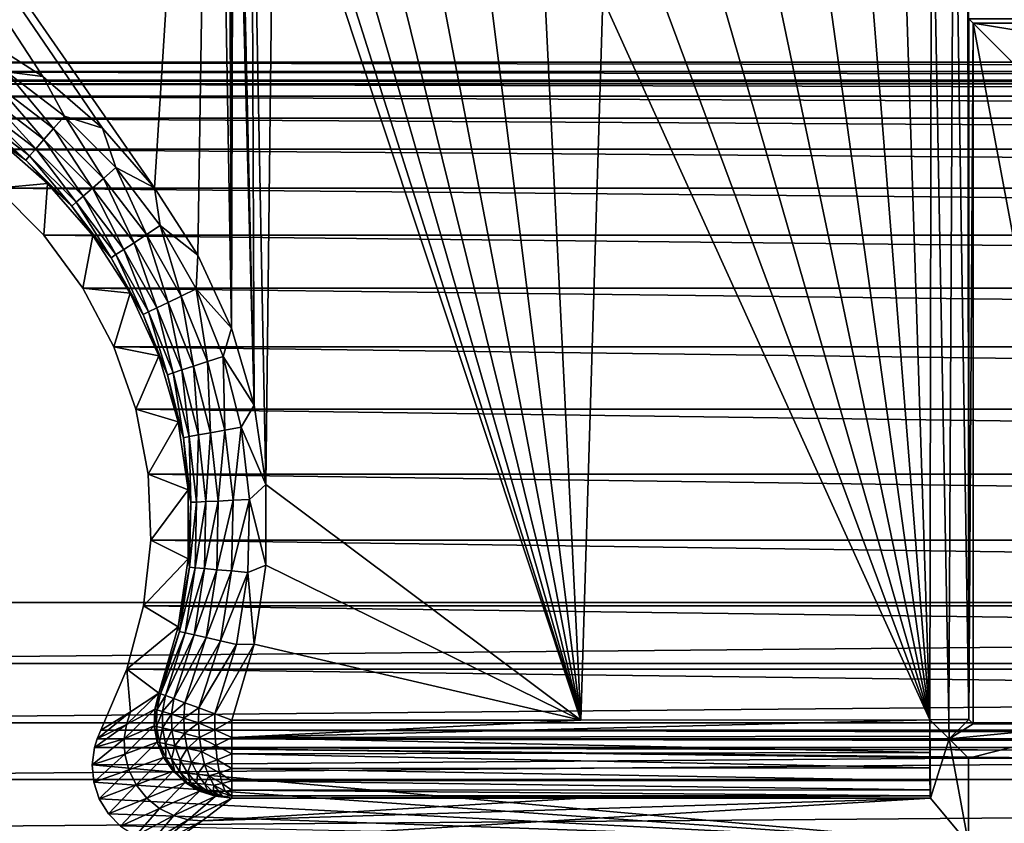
# Model space of a CAD drawing. Header units: metres. Extents: x -205 to 205, y -104 to 104.
# Tile 628 of 656: x -32 to -20, y -40 to -30. Entities that reach past the tile are written whole.
import ezdxf

# ---------------------------------------------------------------- set-up
doc = ezdxf.new("R2010")
doc.units = ezdxf.units.M
doc.layers.add('solid_01_2-CONSUMER_EHM_BOX_SW0001', color=7, linetype='CONTINUOUS')

msp = doc.modelspace()

# ---------------------------------------------------------------- linework, layer by layer
at = {"layer": 'solid_01_2-CONSUMER_EHM_BOX_SW0001'}
for points in [[(-200.010849, -74.958488), (-200.010773, 75.041512), (-0.010778, 75.04142)], [(-0.010849, -74.95858), (-200.010849, -74.958488), (-0.010778, 75.04142)], [(-42.500065, -37.458561, 108.5), (42.499969, 37.541401, 108.5), (-42.500031, 37.541439, 108.5)], [(-42.500065, -37.458561, 108.5), (42.499935, -37.458599, 108.5), (42.499969, 37.541401, 108.5)], [(-29.761278, 34.030643, 6), (-30.00004, 20.341433, 6), (-29.765991, -33.935246, 6)], [(-29.741367, -24.95838, 6), (-29.761278, 34.030643, 6), (-29.765991, -33.935246, 6)], [(-30.00004, 20.341433, 6), (-30.000059, -20.258566, 6), (-29.765991, -33.935246, 6)], [(-40.59803, -20.260258, 63.099998), (40.597908, -30.516182, 63.099998), (-40.598034, -30.515982, 63.099998)], [(-40.59803, -20.260258, 63.099998), (-39.498363, -20.260258, 63.099998), (40.597908, -30.516182, 63.099998)], [(40.597908, -30.516182, 63.099998), (-39.498363, -20.260258, 63.099998), (39.498245, -20.260296, 63.099998)], [(-39.000057, -20.258562, 6), (-33.052399, -30.147587, 6), (-32.189491, -30.702368, 6)], [(-39.000057, -20.258562, 6), (-32.189491, -30.702368, 6), (-31.4226, -31.36599, 6)], [(-39.000057, -20.258562, 6), (-31.4226, -31.36599, 6), (-30.755138, -32.132984, 6)], [(-30.000059, -20.258566, 6), (-39.000057, -20.258562, 6), (-30.755138, -32.132984, 6)], [(-30.000059, -20.258566, 6), (-30.755138, -32.132984, 6), (-30.196815, -32.996792, 6)], [(-30.000059, -20.258566, 6), (-30.196815, -32.996792, 6), (-29.765991, -33.935246, 6)], [(-29.741367, -24.95838, 6), (-29.765991, -33.935246, 6), (-29.474541, -34.923328, 6)], [(-29.68302, -25.700113, 6), (-29.741367, -24.95838, 6), (-29.474541, -34.923328, 6)], [(-29.509354, -26.423586, 6), (-29.68302, -25.700113, 6), (-29.474541, -34.923328, 6)], [(-20.31716, -25.700487, 6), (-20.490885, -26.423946, 6), (-20.300068, -38.958572, 6)], [(-20.31716, -25.700487, 6), (-20.300068, -38.958572, 6), (-20.300062, -29.95857, 6)], [(-29.509354, -26.423586, 6), (-29.474541, -34.923328, 6), (-29.327271, -35.942917, 6)], [(-29.224646, -27.110981, 6), (-29.509354, -26.423586, 6), (-29.327271, -35.942917, 6)], [(-20.490885, -26.423946, 6), (-20.775648, -27.111319, 6), (-20.553154, -38.958572, 6)], [(-20.490885, -26.423946, 6), (-20.553154, -38.958572, 6), (-20.300068, -38.958572, 6)], [(-29.224646, -27.110981, 6), (-29.327271, -35.942917, 6), (-25.280617, -38.969311, 6)], [(-28.835909, -27.745373, 6), (-29.224646, -27.110981, 6), (-25.280617, -38.969311, 6)], [(-20.775648, -27.111319, 6), (-21.164434, -27.74568, 6), (-20.800068, -38.963779, 6)], [(-20.775648, -27.111319, 6), (-20.800068, -38.963779, 6), (-20.553154, -38.958572, 6)], [(-28.352715, -28.311138, 6), (-28.835909, -27.745373, 6), (-25.280617, -38.969311, 6)], [(-21.164434, -27.74568, 6), (-21.647675, -28.311405, 6), (-20.800068, -38.963779, 6)], [(-27.786964, -28.794346, 6), (-28.352715, -28.311138, 6), (-25.280617, -38.969311, 6)], [(-21.647675, -28.311405, 6), (-22.213463, -28.794567, 6), (-20.800068, -38.963779, 6)], [(-27.152592, -29.183096, 6), (-27.786964, -28.794346, 6), (-25.280617, -38.969311, 6)], [(-22.213463, -28.794567, 6), (-22.847868, -29.183268, 6), (-20.800068, -38.963779, 6)], [(-26.465218, -29.467819, 6), (-27.152592, -29.183096, 6), (-25.280617, -38.969311, 6)], [(-22.847868, -29.183268, 6), (-23.535263, -29.467936, 6), (-20.800068, -38.963779, 6)], [(-25.741758, -29.641508, 6), (-26.465218, -29.467819, 6), (-25.280617, -38.969311, 6)], [(-23.535263, -29.467936, 6), (-24.258709, -29.641563, 6), (-20.800068, -38.963779, 6)], [(-25.000063, -29.699881, 6), (-25.741758, -29.641508, 6), (-25.280617, -38.969311, 6)], [(-25.000063, -29.699881, 6), (-25.280617, -38.969311, 6), (-20.800068, -38.963779, 6)], [(-24.258709, -29.641563, 6), (-25.000063, -29.699881, 6), (-20.800068, -38.963779, 6)], [(-20.242466, -30.016169, 12.6), (-20.300062, -29.95857, 6), (-20.300068, -38.958572, 6)], [(1.792829, -29.98567, 9.104041), (20.299936, -29.95859, 6), (-20.300062, -29.95857, 6)], [(-20.242466, -30.016169, 12.6), (-9.93183, -30.016172, 12.6), (-20.300062, -29.95857, 6)], [(-8.488662, -30.006845, 11.531049), (-20.300062, -29.95857, 6), (-9.93183, -30.016172, 12.6)], [(-6.932217, -29.999041, 10.63655), (-20.300062, -29.95857, 6), (-8.488662, -30.006845, 11.531049)], [(-5.282083, -29.992855, 9.927757), (-20.300062, -29.95857, 6), (-6.932217, -29.999041, 10.63655)], [(-3.561044, -29.988379, 9.414596), (-20.300062, -29.95857, 6), (-5.282083, -29.992855, 9.927757)], [(-1.792955, -29.985668, 9.104041), (-20.300062, -29.95857, 6), (-3.561044, -29.988379, 9.414596)], [(-0.000063, -29.984762, 9), (-20.300062, -29.95857, 6), (-1.792955, -29.985668, 9.104041)], [(1.792829, -29.98567, 9.104041), (-20.300062, -29.95857, 6), (-0.000063, -29.984762, 9)], [(-20.242466, -30.016169, 12.6), (-20.300068, -38.958572, 6), (-20.24247, -39.016167, 12.6)], [(-20.242466, -30.016169, 12.6), (-20.24247, -39.016167, 12.6), (-18.557665, -39.016171, 12.6)], [(-20.242466, -30.016169, 12.6), (-9.931831, -31.700979, 12.6), (-9.93183, -30.016172, 12.6)], [(-20.242466, -30.016169, 12.6), (-18.557661, -31.700975, 12.6), (-9.931831, -31.700979, 12.6)], [(-20.242466, -30.016169, 12.6), (-18.557665, -39.016171, 12.6), (-18.557661, -31.700975, 12.6)], [(-32.657204, -30.64233, 6.024549), (-32.189491, -30.702368, 6), (-33.052399, -30.147587, 6)], [(40.589397, -30.635199, 63.099998), (-40.598034, -30.515982, 63.099998), (40.597908, -30.516182, 63.099998)], [(40.589397, -30.635199, 63.099998), (-40.589542, -30.635015, 63.099998), (-40.598034, -30.515982, 63.099998)], [(40.569386, -30.748585, 63.099998), (-40.569542, -30.748415, 63.099998), (-40.589542, -30.635015, 63.099998)], [(40.569386, -30.748585, 63.099998), (-40.589542, -30.635015, 63.099998), (40.589397, -30.635199, 63.099998)], [(-32.773308, -30.818052, 6.097567), (-32.05135, -31.368078, 6.097567), (-32.657204, -30.64233, 6.024549)], [(-32.657204, -30.64233, 6.024549), (-31.912758, -31.209492, 6.024549), (-32.189491, -30.702368, 6)], [(-32.05135, -31.368078, 6.097567), (-31.912758, -31.209492, 6.024549), (-32.657204, -30.64233, 6.024549)], [(-31.912758, -31.209492, 6.024549), (-31.4226, -31.36599, 6), (-32.189491, -30.702368, 6)], [(36.696812, -30.761198, 63.099998), (-40.569542, -30.748415, 63.099998), (40.569386, -30.748585, 63.099998)], [(36.696812, -30.761198, 63.099998), (-36.696941, -30.761164, 63.099998), (-40.569542, -30.748415, 63.099998)], [(35.850567, -30.794146, 63.099998), (-36.696941, -30.761164, 63.099998), (36.696812, -30.761198, 63.099998)], [(35.850567, -30.794146, 63.099998), (-35.850697, -30.794111, 63.099998), (-36.696941, -30.761164, 63.099998)], [(35.013466, -30.954798, 63.099998), (-35.850697, -30.794111, 63.099998), (35.850567, -30.794146, 63.099998)], [(35.013466, -30.954798, 63.099998), (-35.013592, -30.954765, 63.099998), (-35.850697, -30.794111, 63.099998)], [(-32.877609, -30.975914, 6.215427), (-32.175858, -31.510546, 6.215427), (-32.773308, -30.818052, 6.097567)], [(-32.175858, -31.510546, 6.215427), (-32.05135, -31.368078, 6.097567), (-32.773308, -30.818052, 6.097567)], [(34.215355, -31.234919, 63.099998), (-34.215485, -31.234886, 63.099998), (-35.013592, -30.954765, 63.099998)], [(34.215355, -31.234919, 63.099998), (-35.013592, -30.954765, 63.099998), (35.013466, -30.954798, 63.099998)], [(-32.964924, -31.108068, 6.372272), (-32.28009, -31.629814, 6.372272), (-32.877609, -30.975914, 6.215427)], [(-32.28009, -31.629814, 6.372272), (-32.175858, -31.510546, 6.215427), (-32.877609, -30.975914, 6.215427)], [(-33.072311, -31.270601, 6.770193), (-32.408279, -31.776497, 6.770193), (-33.030918, -31.207952, 6.560308)], [(-33.030918, -31.207952, 6.560308), (-32.358868, -31.719959, 6.560308), (-32.964924, -31.108068, 6.372272)], [(-32.408279, -31.776497, 6.770193), (-32.358868, -31.719959, 6.560308), (-33.030918, -31.207952, 6.560308)], [(-32.358868, -31.719959, 6.560308), (-32.28009, -31.629814, 6.372272), (-32.964924, -31.108068, 6.372272)], [(-32.05135, -31.368078, 6.097567), (-31.409576, -32.009853, 6.097567), (-31.912758, -31.209492, 6.024549)], [(-31.912758, -31.209492, 6.024549), (-31.25099, -31.87126, 6.024549), (-31.4226, -31.36599, 6)], [(-31.409576, -32.009853, 6.097567), (-31.25099, -31.87126, 6.024549), (-31.912758, -31.209492, 6.024549)], [(33.461636, -31.634541, 63.099998), (-33.461765, -31.634508, 63.099998), (-34.215485, -31.234886, 63.099998)], [(33.461636, -31.634541, 63.099998), (-34.215485, -31.234886, 63.099998), (34.215355, -31.234919, 63.099998)], [(-32.737095, -31.541975, 6.991273), (-32.408279, -31.776497, 6.770193), (-33.072311, -31.270601, 6.770193)], [(-32.175858, -31.510546, 6.215427), (-31.552044, -32.134361, 6.215427), (-32.05135, -31.368078, 6.097567)], [(-31.552044, -32.134361, 6.215427), (-31.409576, -32.009853, 6.097567), (-32.05135, -31.368078, 6.097567)], [(-31.25099, -31.87126, 6.024549), (-30.755138, -32.132984, 6), (-31.4226, -31.36599, 6)], [(-32.781677, -32.136761, 63.099998), (-32.128628, -32.07412, 6.991273), (-32.737095, -31.541975, 6.991273)], [(-32.737095, -31.541975, 6.991273), (-32.128628, -32.07412, 6.991273), (-32.408279, -31.776497, 6.770193)], [(-32.28009, -31.629814, 6.372272), (-31.671314, -32.23859, 6.372272), (-32.175858, -31.510546, 6.215427)], [(-31.671314, -32.23859, 6.372272), (-31.552044, -32.134361, 6.215427), (-32.175858, -31.510546, 6.215427)], [(32.781548, -32.136791, 63.099998), (-33.461765, -31.634508, 63.099998), (33.461636, -31.634541, 63.099998)], [(32.781548, -32.136791, 63.099998), (-32.781677, -32.136761, 63.099998), (-33.461765, -31.634508, 63.099998)], [(-32.408279, -31.776497, 6.770193), (-31.817997, -32.366783, 6.770193), (-32.358868, -31.719959, 6.560308)], [(-32.358868, -31.719959, 6.560308), (-31.761457, -32.317371, 6.560308), (-32.28009, -31.629814, 6.372272)], [(-31.817997, -32.366783, 6.770193), (-31.761457, -32.317371, 6.560308), (-32.358868, -31.719959, 6.560308)], [(-31.761457, -32.317371, 6.560308), (-31.671314, -32.23859, 6.372272), (-32.28009, -31.629814, 6.372272)], [(-32.128628, -32.07412, 6.991273), (-31.817997, -32.366783, 6.770193), (-32.408279, -31.776497, 6.770193)], [(-31.409576, -32.009853, 6.097567), (-30.859552, -32.731812, 6.097567), (-31.25099, -31.87126, 6.024549)], [(-31.25099, -31.87126, 6.024549), (-30.683828, -32.615707, 6.024549), (-30.755138, -32.132984, 6)], [(-30.859552, -32.731812, 6.097567), (-30.683828, -32.615707, 6.024549), (-31.25099, -31.87126, 6.024549)], [(-32.781677, -32.136761, 63.099998), (-32.178261, -32.740177, 63.099998), (-32.128628, -32.07412, 6.991273)], [(-32.178261, -32.740177, 63.099998), (-31.548647, -32.741539, 6.991273), (-32.128628, -32.07412, 6.991273)], [(-32.128628, -32.07412, 6.991273), (-31.548647, -32.741539, 6.991273), (-31.817997, -32.366783, 6.770193)], [(-31.552044, -32.134361, 6.215427), (-31.017412, -32.836109, 6.215427), (-31.409576, -32.009853, 6.097567)], [(-31.017412, -32.836109, 6.215427), (-30.859552, -32.731812, 6.097567), (-31.409576, -32.009853, 6.097567)], [(32.178131, -32.740211, 63.099998), (-32.781677, -32.136761, 63.099998), (32.781548, -32.136791, 63.099998)], [(32.178131, -32.740211, 63.099998), (-32.178261, -32.740177, 63.099998), (-32.781677, -32.136761, 63.099998)], [(-31.761457, -32.317371, 6.560308), (-31.249453, -32.989422, 6.560308), (-31.671314, -32.23859, 6.372272)], [(-31.671314, -32.23859, 6.372272), (-31.149569, -32.923428, 6.372272), (-31.552044, -32.134361, 6.215427)], [(-31.249453, -32.989422, 6.560308), (-31.149569, -32.923428, 6.372272), (-31.671314, -32.23859, 6.372272)], [(-31.149569, -32.923428, 6.372272), (-31.017412, -32.836109, 6.215427), (-31.552044, -32.134361, 6.215427)], [(-30.683828, -32.615707, 6.024549), (-30.196815, -32.996792, 6), (-30.755138, -32.132984, 6)], [(-31.817997, -32.366783, 6.770193), (-31.312099, -33.030815, 6.770193), (-31.761457, -32.317371, 6.560308)], [(-31.548647, -32.741539, 6.991273), (-31.312099, -33.030815, 6.770193), (-31.817997, -32.366783, 6.770193)], [(-31.312099, -33.030815, 6.770193), (-31.249453, -32.989422, 6.560308), (-31.761457, -32.317371, 6.560308)], [(-30.859552, -32.731812, 6.097567), (-30.411188, -33.520935, 6.097567), (-30.683828, -32.615707, 6.024549)], [(-30.683828, -32.615707, 6.024549), (-30.221497, -33.429417, 6.024549), (-30.196815, -32.996792, 6)], [(-30.411188, -33.520935, 6.097567), (-30.221497, -33.429417, 6.024549), (-30.683828, -32.615707, 6.024549)], [(31.675879, -33.420296, 63.099998), (-32.178261, -32.740177, 63.099998), (32.178131, -32.740211, 63.099998)], [(31.675879, -33.420296, 63.099998), (-31.676008, -33.420265, 63.099998), (-32.178261, -32.740177, 63.099998)], [(-32.178261, -32.740177, 63.099998), (-31.676008, -33.420265, 63.099998), (-31.548647, -32.741539, 6.991273)], [(-31.676008, -33.420265, 63.099998), (-31.069654, -33.484772, 6.991273), (-31.548647, -32.741539, 6.991273)], [(-31.548647, -32.741539, 6.991273), (-31.069654, -33.484772, 6.991273), (-31.312099, -33.030815, 6.770193)], [(-31.017412, -32.836109, 6.215427), (-30.581598, -33.603149, 6.215427), (-30.859552, -32.731812, 6.097567)], [(-30.581598, -33.603149, 6.215427), (-30.411188, -33.520935, 6.097567), (-30.859552, -32.731812, 6.097567)], [(-31.149569, -32.923428, 6.372272), (-30.724258, -33.671978, 6.372272), (-31.017412, -32.836109, 6.215427)], [(-30.724258, -33.671978, 6.372272), (-30.581598, -33.603149, 6.215427), (-31.017412, -32.836109, 6.215427)], [(-31.312099, -33.030815, 6.770193), (-30.89971, -33.756626, 6.770193), (-31.249453, -32.989422, 6.560308)], [(-31.249453, -32.989422, 6.560308), (-30.832081, -33.723999, 6.560308), (-31.149569, -32.923428, 6.372272)], [(-30.89971, -33.756626, 6.770193), (-30.832081, -33.723999, 6.560308), (-31.249453, -32.989422, 6.560308)], [(-30.832081, -33.723999, 6.560308), (-30.724258, -33.671978, 6.372272), (-31.149569, -32.923428, 6.372272)], [(-30.221497, -33.429417, 6.024549), (-29.765991, -33.935246, 6), (-30.196815, -32.996792, 6)], [(-31.069654, -33.484772, 6.991273), (-30.89971, -33.756626, 6.770193), (-31.312099, -33.030815, 6.770193)], [(31.276257, -34.174019, 63.099998), (-31.676008, -33.420265, 63.099998), (31.675879, -33.420296, 63.099998)], [(31.276257, -34.174019, 63.099998), (-31.276386, -34.173985, 63.099998), (-31.676008, -33.420265, 63.099998)], [(-31.676008, -33.420265, 63.099998), (-31.276386, -34.173985, 63.099998), (-31.069654, -33.484772, 6.991273)], [(-31.276386, -34.173985, 63.099998), (-30.701418, -34.288658, 6.991273), (-31.069654, -33.484772, 6.991273)], [(-31.069654, -33.484772, 6.991273), (-30.701418, -34.288658, 6.991273), (-30.89971, -33.756626, 6.770193)], [(-30.411188, -33.520935, 6.097567), (-30.072567, -34.363007, 6.097567), (-30.221497, -33.429417, 6.024549)], [(-30.221497, -33.429417, 6.024549), (-29.872328, -34.297722, 6.024549), (-29.765991, -33.935246, 6)], [(-30.072567, -34.363007, 6.097567), (-29.872328, -34.297722, 6.024549), (-30.221497, -33.429417, 6.024549)], [(-30.724258, -33.671978, 6.372272), (-30.403048, -34.470753, 6.372272), (-30.581598, -33.603149, 6.215427)], [(-30.581598, -33.603149, 6.215427), (-30.252453, -34.421654, 6.215427), (-30.411188, -33.520935, 6.097567)], [(-30.403048, -34.470753, 6.372272), (-30.252453, -34.421654, 6.215427), (-30.581598, -33.603149, 6.215427)], [(-30.252453, -34.421654, 6.215427), (-30.072567, -34.363007, 6.097567), (-30.411188, -33.520935, 6.097567)], [(-30.89971, -33.756626, 6.770193), (-30.588257, -34.531136, 6.770193), (-30.832081, -33.723999, 6.560308)], [(-30.701418, -34.288658, 6.991273), (-30.588257, -34.531136, 6.770193), (-30.89971, -33.756626, 6.770193)], [(-30.832081, -33.723999, 6.560308), (-30.516869, -34.507862, 6.560308), (-30.724258, -33.671978, 6.372272)], [(-30.588257, -34.531136, 6.770193), (-30.516869, -34.507862, 6.560308), (-30.832081, -33.723999, 6.560308)], [(-30.516869, -34.507862, 6.560308), (-30.403048, -34.470753, 6.372272), (-30.724258, -33.671978, 6.372272)], [(-29.872328, -34.297722, 6.024549), (-29.474541, -34.923328, 6), (-29.765991, -33.935246, 6)], [(30.996136, -34.972126, 63.099998), (-31.276386, -34.173985, 63.099998), (31.276257, -34.174019, 63.099998)], [(30.996136, -34.972126, 63.099998), (-30.996267, -34.972095, 63.099998), (-31.276386, -34.173985, 63.099998)], [(-31.276386, -34.173985, 63.099998), (-30.996267, -34.972095, 63.099998), (-30.701418, -34.288658, 6.991273)], [(-30.996267, -34.972095, 63.099998), (-30.45145, -35.136799, 6.991273), (-30.701418, -34.288658, 6.991273)], [(-30.701418, -34.288658, 6.991273), (-30.45145, -35.136799, 6.991273), (-30.588257, -34.531136, 6.770193)], [(-30.252453, -34.421654, 6.215427), (-30.035913, -35.276871, 6.215427), (-30.072567, -34.363007, 6.097567)], [(-30.072567, -34.363007, 6.097567), (-29.849792, -35.242847, 6.097567), (-29.872328, -34.297722, 6.024549)], [(-30.035913, -35.276871, 6.215427), (-29.849792, -35.242847, 6.097567), (-30.072567, -34.363007, 6.097567)], [(-29.872328, -34.297722, 6.024549), (-29.642612, -35.204975, 6.024549), (-29.474541, -34.923328, 6)], [(-29.849792, -35.242847, 6.097567), (-29.642612, -35.204975, 6.024549), (-29.872328, -34.297722, 6.024549)], [(-30.588257, -34.531136, 6.770193), (-30.383356, -35.340389, 6.770193), (-30.516869, -34.507862, 6.560308)], [(-30.516869, -34.507862, 6.560308), (-30.309492, -35.326885, 6.560308), (-30.403048, -34.470753, 6.372272)], [(-30.383356, -35.340389, 6.770193), (-30.309492, -35.326885, 6.560308), (-30.516869, -34.507862, 6.560308)], [(-30.403048, -34.470753, 6.372272), (-30.191729, -35.305355, 6.372272), (-30.252453, -34.421654, 6.215427)], [(-30.309492, -35.326885, 6.560308), (-30.191729, -35.305355, 6.372272), (-30.403048, -34.470753, 6.372272)], [(-30.191729, -35.305355, 6.372272), (-30.035913, -35.276871, 6.215427), (-30.252453, -34.421654, 6.215427)], [(-30.45145, -35.136799, 6.991273), (-30.383356, -35.340389, 6.770193), (-30.588257, -34.531136, 6.770193)], [(30.835482, -35.809227, 63.099998), (-30.996267, -34.972095, 63.099998), (30.996136, -34.972126, 63.099998)], [(30.835482, -35.809227, 63.099998), (-30.835613, -35.809196, 63.099998), (-30.996267, -34.972095, 63.099998)], [(-30.996267, -34.972095, 63.099998), (-30.835613, -35.809196, 63.099998), (-30.45145, -35.136799, 6.991273)], [(-29.642612, -35.204975, 6.024549), (-29.327271, -35.942917, 6), (-29.474541, -34.923328, 6)], [(-30.835613, -35.809196, 63.099998), (-30.32485, -36.011902, 6.991273), (-30.45145, -35.136799, 6.991273)], [(-30.45145, -35.136799, 6.991273), (-30.32485, -36.011902, 6.991273), (-30.383356, -35.340389, 6.770193)], [(-30.035913, -35.276871, 6.215427), (-29.935881, -36.153389, 6.215427), (-29.849792, -35.242847, 6.097567)], [(-29.935881, -36.153389, 6.215427), (-29.74688, -36.1446, 6.097567), (-29.849792, -35.242847, 6.097567)], [(-29.849792, -35.242847, 6.097567), (-29.74688, -36.1446, 6.097567), (-29.642612, -35.204975, 6.024549)], [(-29.74688, -36.1446, 6.097567), (-29.536493, -36.134819, 6.024549), (-29.642612, -35.204975, 6.024549)], [(-29.642612, -35.204975, 6.024549), (-29.536493, -36.134819, 6.024549), (-29.327271, -35.942917, 6)], [(-30.383356, -35.340389, 6.770193), (-30.2887, -36.169792, 6.770193), (-30.309492, -35.326885, 6.560308)], [(-30.32485, -36.011902, 6.991273), (-30.2887, -36.169792, 6.770193), (-30.383356, -35.340389, 6.770193)], [(-30.309492, -35.326885, 6.560308), (-30.213694, -36.166306, 6.560308), (-30.191729, -35.305355, 6.372272)], [(-30.2887, -36.169792, 6.770193), (-30.213694, -36.166306, 6.560308), (-30.309492, -35.326885, 6.560308)], [(-30.213694, -36.166306, 6.560308), (-30.094107, -36.160744, 6.372272), (-30.191729, -35.305355, 6.372272)], [(-30.191729, -35.305355, 6.372272), (-30.094107, -36.160744, 6.372272), (-30.035913, -35.276871, 6.215427)], [(-30.094107, -36.160744, 6.372272), (-29.935881, -36.153389, 6.215427), (-30.035913, -35.276871, 6.215427)], [(30.802534, -36.655472, 63.099998), (-30.835613, -35.809196, 63.099998), (30.835482, -35.809227, 63.099998)], [(30.802534, -36.655472, 63.099998), (-30.802666, -36.655441, 63.099998), (-30.835613, -35.809196, 63.099998)], [(-30.835613, -35.809196, 63.099998), (-30.802666, -36.655441, 63.099998), (-30.32485, -36.011902, 6.991273)], [(-30.802666, -36.655441, 63.099998), (-30.324198, -36.896111, 6.991273), (-30.32485, -36.011902, 6.991273)], [(-30.32485, -36.011902, 6.991273), (-30.324198, -36.896111, 6.991273), (-30.2887, -36.169792, 6.770193)], [(-29.536493, -36.134819, 6.024549), (-29.32737, -36.97554, 6), (-29.327271, -35.942917, 6)], [(-25.280617, -38.969311, 6), (-29.327271, -35.942917, 6), (-29.32737, -36.97554, 6)], [(-30.111942, -37.0215, 6.372272), (-29.954159, -37.035404, 6.215427), (-29.935881, -36.153389, 6.215427)], [(-30.094107, -36.160744, 6.372272), (-30.111942, -37.0215, 6.372272), (-29.935881, -36.153389, 6.215427)], [(-29.954159, -37.035404, 6.215427), (-29.765682, -37.052013, 6.097567), (-29.74688, -36.1446, 6.097567)], [(-29.935881, -36.153389, 6.215427), (-29.954159, -37.035404, 6.215427), (-29.74688, -36.1446, 6.097567)], [(-29.765682, -37.052013, 6.097567), (-29.555883, -37.070499, 6.024549), (-29.536493, -36.134819, 6.024549)], [(-29.74688, -36.1446, 6.097567), (-29.765682, -37.052013, 6.097567), (-29.536493, -36.134819, 6.024549)], [(-29.536493, -36.134819, 6.024549), (-29.555883, -37.070499, 6.024549), (-29.32737, -36.97554, 6)], [(-30.324198, -36.896111, 6.991273), (-30.305994, -37.004398, 6.770193), (-30.2887, -36.169792, 6.770193)], [(-30.305994, -37.004398, 6.770193), (-30.231197, -37.01099, 6.560308), (-30.213694, -36.166306, 6.560308)], [(-30.2887, -36.169792, 6.770193), (-30.305994, -37.004398, 6.770193), (-30.213694, -36.166306, 6.560308)], [(-30.231197, -37.01099, 6.560308), (-30.111942, -37.0215, 6.372272), (-30.094107, -36.160744, 6.372272)], [(-30.213694, -36.166306, 6.560308), (-30.231197, -37.01099, 6.560308), (-30.094107, -36.160744, 6.372272)], [(30.89452, -37.501553, 63.099998), (-30.894653, -37.501522, 63.099998), (-30.802666, -36.655441, 63.099998)], [(-30.802666, -36.655441, 63.099998), (-30.894653, -37.501522, 63.099998), (-30.324198, -36.896111, 6.991273)], [(30.89452, -37.501553, 63.099998), (-30.802666, -36.655441, 63.099998), (30.802534, -36.655472, 63.099998)], [(-30.894653, -37.501522, 63.099998), (-30.449507, -37.771397, 6.991273), (-30.324198, -36.896111, 6.991273)], [(-30.324198, -36.896111, 6.991273), (-30.449507, -37.771397, 6.991273), (-30.305994, -37.004398, 6.770193)], [(-30.449507, -37.771397, 6.991273), (-30.434929, -37.82917, 6.770193), (-30.305994, -37.004398, 6.770193)], [(-30.305994, -37.004398, 6.770193), (-30.434929, -37.82917, 6.770193), (-30.231197, -37.01099, 6.560308)], [(-30.434929, -37.82917, 6.770193), (-30.361687, -37.845718, 6.560308), (-30.231197, -37.01099, 6.560308)], [(-30.231197, -37.01099, 6.560308), (-30.361687, -37.845718, 6.560308), (-30.111942, -37.0215, 6.372272)], [(-30.361687, -37.845718, 6.560308), (-30.244915, -37.872108, 6.372272), (-30.111942, -37.0215, 6.372272)], [(-30.111942, -37.0215, 6.372272), (-30.244915, -37.872108, 6.372272), (-29.954159, -37.035404, 6.215427)], [(-30.244915, -37.872108, 6.372272), (-30.090416, -37.907024, 6.215427), (-29.954159, -37.035404, 6.215427)], [(-29.954159, -37.035404, 6.215427), (-30.090416, -37.907024, 6.215427), (-29.765682, -37.052013, 6.097567)], [(-29.555883, -37.070499, 6.024549), (-29.474483, -37.9935, 6), (-29.32737, -36.97554, 6)], [(-25.280617, -38.969311, 6), (-29.32737, -36.97554, 6), (-29.474483, -37.9935, 6)], [(-30.090416, -37.907024, 6.215427), (-29.905863, -37.948727, 6.097567), (-29.765682, -37.052013, 6.097567)], [(-29.765682, -37.052013, 6.097567), (-29.905863, -37.948727, 6.097567), (-29.555883, -37.070499, 6.024549)], [(-29.905863, -37.948727, 6.097567), (-29.70043, -37.995152, 6.024549), (-29.555883, -37.070499, 6.024549)], [(-29.555883, -37.070499, 6.024549), (-29.70043, -37.995152, 6.024549), (-29.474483, -37.9935, 6)], [(-42.438484, -38.240883, 108.5), (42.499935, -37.458599, 108.5), (-42.500065, -37.458561, 108.5)], [(-42.438484, -38.240883, 108.5), (42.438351, -38.240921, 108.5), (42.499935, -37.458599, 108.5)], [(31.10854, -38.312344, 63.099998), (-31.108673, -38.312309, 63.099998), (-30.894653, -37.501522, 63.099998)], [(-30.894653, -37.501522, 63.099998), (-31.108673, -38.312309, 63.099998), (-30.449507, -37.771397, 6.991273)], [(31.10854, -38.312344, 63.099998), (-30.894653, -37.501522, 63.099998), (30.89452, -37.501553, 63.099998)], [(-31.108673, -38.312309, 63.099998), (-30.698219, -38.6199, 6.991273), (-30.449507, -37.771397, 6.991273)], [(-30.449507, -37.771397, 6.991273), (-30.698219, -38.6199, 6.991273), (-30.434929, -37.82917, 6.770193)], [(-30.434929, -37.82917, 6.770193), (-30.698219, -38.6199, 6.991273), (-30.676086, -38.628155, 6.783763)], [(-30.434929, -37.82917, 6.770193), (-30.676086, -38.628155, 6.783763), (-30.361687, -37.845718, 6.560308)], [(-30.361687, -37.845718, 6.560308), (-30.676086, -38.628155, 6.783763), (-30.612837, -38.651718, 6.582862)], [(-30.361687, -37.845718, 6.560308), (-30.612837, -38.651718, 6.582862), (-30.244915, -37.872108, 6.372272)], [(-30.244915, -37.872108, 6.372272), (-30.612837, -38.651718, 6.582862), (-30.508587, -38.690556, 6.396805)], [(-30.244915, -37.872108, 6.372272), (-30.508587, -38.690556, 6.396805), (-30.090416, -37.907024, 6.215427)], [(-30.090416, -37.907024, 6.215427), (-30.508587, -38.690556, 6.396805), (-30.364859, -38.744099, 6.235157)], [(-30.090416, -37.907024, 6.215427), (-30.364859, -38.744099, 6.235157), (-29.905863, -37.948727, 6.097567)], [(-29.905863, -37.948727, 6.097567), (-30.364859, -38.744099, 6.235157), (-30.18597, -38.810741, 6.108651)], [(-29.905863, -37.948727, 6.097567), (-30.18597, -38.810741, 6.108651), (-29.70043, -37.995152, 6.024549)], [(-29.70043, -37.995152, 6.024549), (-30.18597, -38.810741, 6.108651), (-29.980175, -38.887405, 6.027693)], [(-29.474483, -37.9935, 6), (-29.980175, -38.887405, 6.027693), (-29.761171, -38.968983, 6)], [(-29.70043, -37.995152, 6.024549), (-29.980175, -38.887405, 6.027693), (-29.474483, -37.9935, 6)], [(-25.280617, -38.969311, 6), (-29.474483, -37.9935, 6), (-29.761171, -38.968983, 6)], [(-42.255455, -39.0033, 108.5), (42.438351, -38.240921, 108.5), (-42.438484, -38.240883, 108.5)], [(-42.255455, -39.0033, 108.5), (42.255322, -39.003338, 108.5), (42.438351, -38.240921, 108.5)], [(31.445253, -39.096508, 63.099998), (-31.445387, -39.096478, 63.099998), (-31.108673, -38.312309, 63.099998)], [(-31.108673, -38.312309, 63.099998), (-31.445387, -39.096478, 63.099998), (-31.061422, -38.863083, 35.051147)], [(31.10854, -38.312344, 63.099998), (31.445253, -39.096508, 63.099998), (-31.108673, -38.312309, 63.099998)], [(-31.108673, -38.312309, 63.099998), (-31.061422, -38.863083, 35.051147), (-30.698219, -38.6199, 6.991273)], [(-31.115995, -39.024719, 35.048222), (-30.750942, -38.826805, 6.98841), (-30.698219, -38.6199, 6.991273)], [(-31.115995, -39.024719, 35.048222), (-30.698219, -38.6199, 6.991273), (-31.061422, -38.863083, 35.051147)], [(-30.698219, -38.6199, 6.991273), (-30.750942, -38.826805, 6.98841), (-30.676086, -38.628155, 6.783763)], [(-30.750942, -38.826805, 6.98841), (-30.725054, -38.834938, 6.769876), (-30.676086, -38.628155, 6.783763)], [(-30.676086, -38.628155, 6.783763), (-30.725054, -38.834938, 6.769876), (-30.612837, -38.651718, 6.582862)], [(-30.725054, -38.834938, 6.769876), (-30.652716, -38.856976, 6.561142), (-30.612837, -38.651718, 6.582862)], [(-30.612837, -38.651718, 6.582862), (-30.652716, -38.856976, 6.561142), (-30.508587, -38.690556, 6.396805)], [(-30.652716, -38.856976, 6.561142), (-30.536106, -38.892811, 6.37257), (-30.508587, -38.690556, 6.396805)], [(-30.508587, -38.690556, 6.396805), (-30.536106, -38.892811, 6.37257), (-30.364859, -38.744099, 6.235157)], [(-30.536106, -38.892811, 6.37257), (-30.379583, -38.941597, 6.214625), (-30.364859, -38.744099, 6.235157)], [(-30.364859, -38.744099, 6.235157), (-30.379583, -38.941597, 6.214625), (-30.18597, -38.810741, 6.108651)], [(-30.379583, -38.941597, 6.214625), (-30.190464, -39.001564, 6.097424), (-30.18597, -38.810741, 6.108651)], [(-30.18597, -38.810741, 6.108651), (-30.190464, -39.001564, 6.097424), (-29.980175, -38.887405, 6.027693)], [(-31.115995, -39.024719, 35.048222), (-31.061422, -38.863083, 35.051147), (-31.492754, -39.207001, 63.099998)], [(-31.061422, -38.863083, 35.051147), (-31.445387, -39.096478, 63.099998), (-31.492754, -39.207001, 63.099998)], [(-31.143219, -39.207859, 35.045918), (-30.758512, -39.04047, 6.986073), (-30.750942, -38.826805, 6.98841)], [(-31.143219, -39.207859, 35.045918), (-30.750942, -38.826805, 6.98841), (-31.115995, -39.024719, 35.048222)], [(-30.750942, -38.826805, 6.98841), (-30.758512, -39.04047, 6.986073), (-30.725054, -38.834938, 6.769876)], [(-30.758512, -39.04047, 6.986073), (-30.730339, -39.047295, 6.766382), (-30.725054, -38.834938, 6.769876)], [(-30.725054, -38.834938, 6.769876), (-30.730339, -39.047295, 6.766382), (-30.652716, -38.856976, 6.561142)], [(-30.730339, -39.047295, 6.766382), (-30.653227, -39.066376, 6.558698), (-30.652716, -38.856976, 6.561142)], [(-30.652716, -38.856976, 6.561142), (-30.653227, -39.066376, 6.558698), (-30.536106, -38.892811, 6.37257)], [(-30.653227, -39.066376, 6.558698), (-30.53088, -39.097431, 6.374664), (-30.536106, -38.892811, 6.37257)], [(-30.536106, -38.892811, 6.37257), (-30.53088, -39.097431, 6.374664), (-30.379583, -38.941597, 6.214625)], [(-30.53088, -39.097431, 6.374664), (-30.369749, -39.139496, 6.225046), (-30.379583, -38.941597, 6.214625)], [(-30.379583, -38.941597, 6.214625), (-30.369749, -39.139496, 6.225046), (-30.190464, -39.001564, 6.097424)], [(-30.190464, -39.001564, 6.097424), (-29.978796, -39.092388, 6.031801), (-29.980175, -38.887405, 6.027693)], [(-29.761171, -38.968983, 6), (-29.980175, -38.887405, 6.027693), (-29.978796, -39.092388, 6.031801)], [(-41.954979, -39.72876, 108.5), (42.255322, -39.003338, 108.5), (-42.255455, -39.0033, 108.5)], [(-41.954979, -39.72876, 108.5), (41.954842, -39.728798, 108.5), (42.255322, -39.003338, 108.5)], [(-31.143219, -39.207859, 35.045918), (-31.115995, -39.024719, 35.048222), (-31.527222, -39.317642, 63.099998)], [(-31.115995, -39.024719, 35.048222), (-31.492754, -39.207001, 63.099998), (-31.527222, -39.317642, 63.099998)], [(-31.134439, -39.405739, 35.043968), (-30.758512, -39.04047, 6.986073), (-31.143219, -39.207859, 35.045918)], [(-31.134439, -39.405739, 35.043968), (-30.720539, -39.250702, 6.984373), (-30.758512, -39.04047, 6.986073)], [(-30.758512, -39.04047, 6.986073), (-30.720539, -39.250702, 6.984373), (-30.730339, -39.047295, 6.766382)], [(-30.730339, -39.047295, 6.766382), (-30.691879, -39.256115, 6.773434), (-30.653227, -39.066376, 6.558698)], [(-30.720539, -39.250702, 6.984373), (-30.691879, -39.256115, 6.773434), (-30.730339, -39.047295, 6.766382)], [(-30.691879, -39.256115, 6.773434), (-30.614614, -39.271507, 6.575607), (-30.653227, -39.066376, 6.558698)], [(-30.653227, -39.066376, 6.558698), (-30.614614, -39.271507, 6.575607), (-30.53088, -39.097431, 6.374664)], [(-30.369749, -39.139496, 6.225046), (-30.17922, -39.190804, 6.119075), (-30.190464, -39.001564, 6.097424)], [(-30.190464, -39.001564, 6.097424), (-30.17922, -39.190804, 6.119075), (-29.978796, -39.092388, 6.031801)], [(-29.761168, -39.190048, 6.02474), (-29.761171, -38.968983, 6), (-29.978796, -39.092388, 6.031801)], [(-25.280617, -38.969311, 6), (-29.761171, -38.968983, 6), (-29.761168, -39.190048, 6.02474)], [(-25.280617, -38.969311, 6), (-29.761168, -39.190048, 6.02474), (-20.800068, -38.963779, 6)], [(-20.799879, -39.175591, 6.021575), (-20.800068, -38.963779, 6), (-29.761168, -39.190048, 6.02474)], [(-20.552048, -39.206593, 34.42025), (-20.553154, -38.958572, 6), (-20.800068, -38.963779, 6)], [(-20.791431, -39.968933, 6.989528), (-20.552048, -39.206593, 34.42025), (-20.800068, -38.963779, 6)], [(-20.793388, -39.941067, 6.765339), (-20.791431, -39.968933, 6.989528), (-20.800068, -38.963779, 6)], [(-20.795235, -39.863937, 6.553835), (-20.793388, -39.941067, 6.765339), (-20.800068, -38.963779, 6)], [(-20.796888, -39.74091, 6.36428), (-20.795235, -39.863937, 6.553835), (-20.800068, -38.963779, 6)], [(-20.798258, -39.578693, 6.20737), (-20.796888, -39.74091, 6.36428), (-20.800068, -38.963779, 6)], [(-20.799276, -39.385246, 6.090754), (-20.798258, -39.578693, 6.20737), (-20.800068, -38.963779, 6)], [(-20.799879, -39.175591, 6.021575), (-20.799276, -39.385246, 6.090754), (-20.800068, -38.963779, 6)], [(-20.552048, -39.206593, 34.42025), (-20.300068, -38.958572, 6), (-20.553154, -38.958572, 6)], [(-20.552048, -39.206593, 34.42025), (-20.24247, -39.016167, 12.6), (-20.300068, -38.958572, 6)], [(-20.552048, -39.206593, 34.42025), (-18.557665, -39.016171, 12.6), (-20.24247, -39.016167, 12.6)], [(-20.552048, -39.206593, 34.42025), (-20.301764, -39.456875, 63.099998), (-18.557665, -39.016171, 12.6)], [(-18.998371, -39.456875, 63.099998), (-18.557665, -39.016171, 12.6), (-20.301764, -39.456875, 63.099998)], [(31.492624, -39.207039, 63.099998), (-31.492754, -39.207001, 63.099998), (-31.445387, -39.096478, 63.099998)], [(31.492624, -39.207039, 63.099998), (-31.445387, -39.096478, 63.099998), (31.445253, -39.096508, 63.099998)], [(-30.614614, -39.271507, 6.575607), (-30.493402, -39.296669, 6.40296), (-30.53088, -39.097431, 6.374664)], [(-30.53088, -39.097431, 6.374664), (-30.493402, -39.296669, 6.40296), (-30.369749, -39.139496, 6.225046)], [(-30.493402, -39.296669, 6.40296), (-30.335957, -39.330685, 6.265976), (-30.369749, -39.139496, 6.225046)], [(-30.369749, -39.139496, 6.225046), (-30.335957, -39.330685, 6.265976), (-30.17922, -39.190804, 6.119075)], [(-30.335957, -39.330685, 6.265976), (-30.152756, -39.371964, 6.172796), (-30.17922, -39.190804, 6.119075)], [(-30.17922, -39.190804, 6.119075), (-29.96825, -39.292065, 6.076563), (-29.978796, -39.092388, 6.031801)], [(-30.17922, -39.190804, 6.119075), (-30.152756, -39.371964, 6.172796), (-29.96825, -39.292065, 6.076563)], [(-29.761168, -39.190048, 6.02474), (-29.978796, -39.092388, 6.031801), (-29.96825, -39.292065, 6.076563)], [(-29.761168, -39.400169, 6.097737), (-29.761168, -39.190048, 6.02474), (-29.96825, -39.292065, 6.076563)], [(-20.799879, -39.175591, 6.021575), (-29.761168, -39.190048, 6.02474), (-20.799276, -39.385246, 6.090754)], [(-20.799276, -39.385246, 6.090754), (-29.761168, -39.190048, 6.02474), (-29.761168, -39.400169, 6.097737)], [(-31.143219, -39.207859, 35.045918), (-31.527222, -39.317642, 63.099998), (-31.557377, -39.539597, 63.099998)], [(-31.134439, -39.405739, 35.043968), (-31.143219, -39.207859, 35.045918), (-31.557377, -39.539597, 63.099998)], [(-31.527222, -39.317642, 63.099998), (-20.301764, -39.456875, 63.099998), (-31.557377, -39.539597, 63.099998)], [(31.527092, -39.317688, 63.099998), (-31.527222, -39.317642, 63.099998), (-31.492754, -39.207001, 63.099998)], [(-31.527222, -39.317642, 63.099998), (-18.998371, -39.456875, 63.099998), (-20.301764, -39.456875, 63.099998)], [(-31.527222, -39.317642, 63.099998), (18.998238, -39.456894, 63.099998), (-18.998371, -39.456875, 63.099998)], [(-31.527222, -39.317642, 63.099998), (20.301628, -39.456894, 63.099998), (18.998238, -39.456894, 63.099998)], [(31.527092, -39.317688, 63.099998), (20.301628, -39.456894, 63.099998), (-31.527222, -39.317642, 63.099998)], [(31.527092, -39.317688, 63.099998), (-31.492754, -39.207001, 63.099998), (31.492624, -39.207039, 63.099998)], [(-31.083387, -39.607525, 35.04258), (-30.720539, -39.250702, 6.984373), (-31.134439, -39.405739, 35.043968)], [(-31.083387, -39.607525, 35.04258), (-30.638733, -39.448154, 6.983386), (-30.720539, -39.250702, 6.984373)], [(-30.720539, -39.250702, 6.984373), (-30.638733, -39.448154, 6.983386), (-30.691879, -39.256115, 6.773434)], [(-30.691879, -39.256115, 6.773434), (-30.611414, -39.451977, 6.79071), (-30.614614, -39.271507, 6.575607)], [(-30.638733, -39.448154, 6.983386), (-30.611414, -39.451977, 6.79071), (-30.691879, -39.256115, 6.773434)], [(-30.614614, -39.271507, 6.575607), (-30.538574, -39.463371, 6.611128), (-30.493402, -39.296669, 6.40296)], [(-30.611414, -39.451977, 6.79071), (-30.538574, -39.463371, 6.611128), (-30.614614, -39.271507, 6.575607)], [(-30.538574, -39.463371, 6.611128), (-30.425243, -39.482178, 6.456273), (-30.493402, -39.296669, 6.40296)], [(-30.493402, -39.296669, 6.40296), (-30.425243, -39.482178, 6.456273), (-30.335957, -39.330685, 6.265976)], [(-30.152756, -39.371964, 6.172796), (-29.949011, -39.47818, 6.160098), (-29.96825, -39.292065, 6.076563)], [(-29.761168, -39.400169, 6.097737), (-29.96825, -39.292065, 6.076563), (-29.949011, -39.47818, 6.160098)], [(-20.791431, -39.968933, 6.989528), (-20.301764, -40.556541, 63.099998), (-20.552048, -39.206593, 34.42025)], [(-20.301764, -40.556541, 63.099998), (-20.301764, -39.456875, 63.099998), (-20.552048, -39.206593, 34.42025)], [(-31.134439, -39.405739, 35.043968), (-31.557377, -39.539597, 63.099998), (-31.535011, -39.765675, 63.099998)], [(-31.083387, -39.607525, 35.04258), (-31.134439, -39.405739, 35.043968), (-31.535011, -39.765675, 63.099998)], [(-30.425243, -39.482178, 6.456273), (-30.279535, -39.507629, 6.335804), (-30.335957, -39.330685, 6.265976)], [(-30.335957, -39.330685, 6.265976), (-30.279535, -39.507629, 6.335804), (-30.152756, -39.371964, 6.172796)], [(-30.279535, -39.507629, 6.335804), (-30.112036, -39.538456, 6.256633), (-30.152756, -39.371964, 6.172796)], [(-30.152756, -39.371964, 6.172796), (-30.112036, -39.538456, 6.256633), (-29.949011, -39.47818, 6.160098)], [(-29.761168, -39.588959, 6.215378), (-29.761168, -39.400169, 6.097737), (-29.949011, -39.47818, 6.160098)], [(-20.799276, -39.385246, 6.090754), (-29.761168, -39.400169, 6.097737), (-20.798258, -39.578693, 6.20737)], [(-20.798258, -39.578693, 6.20737), (-29.761168, -39.400169, 6.097737), (-29.761168, -39.588959, 6.215378)], [(-31.557377, -39.539597, 63.099998), (-20.301764, -39.456875, 63.099998), (-20.301764, -40.556541, 63.099998)], [(-31.557377, -39.539597, 63.099998), (-20.301764, -40.556541, 63.099998), (-31.535011, -39.765675, 63.099998)], [(-30.988398, -39.799561, 35.041912), (-30.638733, -39.448154, 6.983386), (-31.083387, -39.607525, 35.04258)], [(-30.988398, -39.799561, 35.041912), (-30.516729, -39.623848, 6.983158), (-30.638733, -39.448154, 6.983386)], [(-30.638733, -39.448154, 6.983386), (-30.516729, -39.623848, 6.983158), (-30.611414, -39.451977, 6.79071)], [(-30.611414, -39.451977, 6.79071), (-30.492573, -39.626038, 6.817434), (-30.538574, -39.463371, 6.611128)], [(-30.516729, -39.623848, 6.983158), (-30.492573, -39.626038, 6.817434), (-30.611414, -39.451977, 6.79071)], [(-30.538574, -39.463371, 6.611128), (-30.42844, -39.633553, 6.663703), (-30.425243, -39.482178, 6.456273)], [(-30.492573, -39.626038, 6.817434), (-30.42844, -39.633553, 6.663703), (-30.538574, -39.463371, 6.611128)], [(-30.42844, -39.633553, 6.663703), (-30.329258, -39.646179, 6.532368), (-30.425243, -39.482178, 6.456273)], [(-30.425243, -39.482178, 6.456273), (-30.329258, -39.646179, 6.532368), (-30.279535, -39.507629, 6.335804)], [(-30.329258, -39.646179, 6.532368), (-30.202703, -39.663372, 6.431782), (-30.279535, -39.507629, 6.335804)], [(-30.279535, -39.507629, 6.335804), (-30.202703, -39.663372, 6.431782), (-30.112036, -39.538456, 6.256633)], [(-30.202703, -39.663372, 6.431782), (-30.058542, -39.684216, 6.367532), (-30.112036, -39.538456, 6.256633)], [(-30.112036, -39.538456, 6.256633), (-29.921885, -39.642914, 6.278896), (-29.949011, -39.47818, 6.160098)], [(-30.112036, -39.538456, 6.256633), (-30.058542, -39.684216, 6.367532), (-29.921885, -39.642914, 6.278896)], [(-29.761168, -39.588959, 6.215378), (-29.949011, -39.47818, 6.160098), (-29.921885, -39.642914, 6.278896)], [(-31.083387, -39.607525, 35.04258), (-31.535011, -39.765675, 63.099998), (-31.464466, -39.97715, 63.099998)], [(-30.988398, -39.799561, 35.041912), (-31.083387, -39.607525, 35.04258), (-31.464466, -39.97715, 63.099998)], [(-30.853739, -39.967911, 35.042057), (-30.516729, -39.623848, 6.983158), (-30.988398, -39.799561, 35.041912)], [(-30.853739, -39.967911, 35.042057), (-30.360271, -39.769489, 6.9837), (-30.516729, -39.623848, 6.983158)], [(-30.516729, -39.623848, 6.983158), (-30.360271, -39.769489, 6.9837), (-30.492573, -39.626038, 6.817434)], [(-30.492573, -39.626038, 6.817434), (-30.340719, -39.770443, 6.852397), (-30.42844, -39.633553, 6.663703)], [(-30.360271, -39.769489, 6.9837), (-30.340719, -39.770443, 6.852397), (-30.492573, -39.626038, 6.817434)], [(-30.42844, -39.633553, 6.663703), (-30.289043, -39.77459, 6.731026), (-30.329258, -39.646179, 6.532368)], [(-30.340719, -39.770443, 6.852397), (-30.289043, -39.77459, 6.731026), (-30.42844, -39.633553, 6.663703)], [(-30.329258, -39.646179, 6.532368), (-30.209471, -39.781811, 6.628058), (-30.202703, -39.663372, 6.431782)], [(-30.289043, -39.77459, 6.731026), (-30.209471, -39.781811, 6.628058), (-30.329258, -39.646179, 6.532368)], [(-30.209471, -39.781811, 6.628058), (-30.108492, -39.791775, 6.55013), (-30.202703, -39.663372, 6.431782)], [(-30.202703, -39.663372, 6.431782), (-30.108492, -39.791775, 6.55013), (-30.058542, -39.684216, 6.367532)], [(-30.108492, -39.791775, 6.55013), (-29.994223, -39.803936, 6.501458), (-30.058542, -39.684216, 6.367532)], [(-30.058542, -39.684216, 6.367532), (-29.888008, -39.77935, 6.427971), (-29.921885, -39.642914, 6.278896)], [(-30.058542, -39.684216, 6.367532), (-29.994223, -39.803936, 6.501458), (-29.888008, -39.77935, 6.427971)], [(-29.761169, -39.74707, 6.371843), (-29.761168, -39.588959, 6.215378), (-29.921885, -39.642914, 6.278896)], [(-29.761169, -39.74707, 6.371843), (-29.921885, -39.642914, 6.278896), (-29.888008, -39.77935, 6.427971)], [(-20.796888, -39.74091, 6.36428), (-29.761168, -39.588959, 6.215378), (-29.761169, -39.74707, 6.371843)], [(-20.798258, -39.578693, 6.20737), (-29.761168, -39.588959, 6.215378), (-20.796888, -39.74091, 6.36428)], [(-41.545261, -40.39732, 108.5), (41.954842, -39.728798, 108.5), (-41.954979, -39.72876, 108.5)], [(-41.545261, -40.39732, 108.5), (41.545124, -40.397358, 108.5), (41.954842, -39.728798, 108.5)], [(-31.535011, -39.765675, 63.099998), (-20.301764, -40.556541, 63.099998), (-31.464466, -39.97715, 63.099998)], [(-30.988398, -39.799561, 35.041912), (-31.464466, -39.97715, 63.099998), (-31.346405, -40.170654, 63.099998)], [(-30.853739, -39.967911, 35.042057), (-30.988398, -39.799561, 35.041912), (-31.346405, -40.170654, 63.099998)], [(-30.689165, -40.101536, 35.042988), (-30.360271, -39.769489, 6.9837), (-30.853739, -39.967911, 35.042057)], [(-30.689165, -40.101536, 35.042988), (-30.176456, -39.878551, 6.984987), (-30.360271, -39.769489, 6.9837)], [(-30.360271, -39.769489, 6.9837), (-30.176456, -39.878551, 6.984987), (-30.340719, -39.770443, 6.852397)], [(-30.340719, -39.770443, 6.852397), (-30.162708, -39.878674, 6.894022), (-30.289043, -39.77459, 6.731026)], [(-30.176456, -39.878551, 6.984987), (-30.162708, -39.878674, 6.894022), (-30.340719, -39.770443, 6.852397)], [(-30.289043, -39.77459, 6.731026), (-30.126497, -39.880295, 6.810146), (-30.209471, -39.781811, 6.628058)], [(-30.162708, -39.878674, 6.894022), (-30.126497, -39.880295, 6.810146), (-30.289043, -39.77459, 6.731026)], [(-30.209471, -39.781811, 6.628058), (-30.070898, -39.883381, 6.739333), (-30.108492, -39.791775, 6.55013)], [(-30.126497, -39.880295, 6.810146), (-30.070898, -39.883381, 6.739333), (-30.209471, -39.781811, 6.628058)], [(-30.108492, -39.791775, 6.55013), (-30.000605, -39.887783, 6.686189), (-29.994223, -39.803936, 6.501458)], [(-30.070898, -39.883381, 6.739333), (-30.000605, -39.887783, 6.686189), (-30.108492, -39.791775, 6.55013)], [(-30.000605, -39.887783, 6.686189), (-29.921417, -39.893257, 6.653533), (-29.994223, -39.803936, 6.501458)], [(-29.994223, -39.803936, 6.501458), (-29.848808, -39.881763, 6.601064), (-29.888008, -39.77935, 6.427971)], [(-29.994223, -39.803936, 6.501458), (-29.921417, -39.893257, 6.653533), (-29.848808, -39.881763, 6.601064)], [(-29.761169, -39.866684, 6.559389), (-29.761169, -39.74707, 6.371843), (-29.888008, -39.77935, 6.427971)], [(-29.761169, -39.866684, 6.559389), (-29.888008, -39.77935, 6.427971), (-29.848808, -39.881763, 6.601064)], [(-20.796888, -39.74091, 6.36428), (-29.761169, -39.74707, 6.371843), (-20.795235, -39.863937, 6.553835)], [(-20.795235, -39.863937, 6.553835), (-29.761169, -39.74707, 6.371843), (-29.761169, -39.866684, 6.559389)], [(-30.507681, -40.194557, 35.044582), (-30.176456, -39.878551, 6.984987), (-30.689165, -40.101536, 35.042988)], [(-30.507681, -40.194557, 35.044582), (-29.973576, -39.946079, 6.986961), (-30.176456, -39.878551, 6.984987)], [(-30.322519, -40.246834, 35.046658), (-29.973576, -39.946079, 6.986961), (-30.507681, -40.194557, 35.044582)], [(-30.322519, -40.246834, 35.046658), (-29.76136, -39.968929, 6.989528), (-29.973576, -39.946079, 6.986961)], [(-30.176456, -39.878551, 6.984987), (-29.973576, -39.946079, 6.986961), (-30.162708, -39.878674, 6.894022)], [(-30.162708, -39.878674, 6.894022), (-29.973576, -39.946079, 6.986961), (-30.126497, -39.880295, 6.810146)], [(-30.126497, -39.880295, 6.810146), (-29.919348, -39.946636, 6.861529), (-30.070898, -39.883381, 6.739333)], [(-29.973576, -39.946079, 6.986961), (-29.919348, -39.946636, 6.861529), (-30.126497, -39.880295, 6.810146)], [(-30.070898, -39.883381, 6.739333), (-29.919348, -39.946636, 6.861529), (-30.000605, -39.887783, 6.686189)], [(-30.000605, -39.887783, 6.686189), (-29.883289, -39.94762, 6.834603), (-29.921417, -39.893257, 6.653533)], [(-29.919348, -39.946636, 6.861529), (-29.883289, -39.94762, 6.834603), (-30.000605, -39.887783, 6.686189)], [(-29.973576, -39.946079, 6.986961), (-29.76136, -39.968929, 6.989528), (-29.919348, -39.946636, 6.861529)], [(-29.921417, -39.893257, 6.653533), (-29.761169, -39.941875, 6.768737), (-29.848808, -39.881763, 6.601064)], [(-29.921417, -39.893257, 6.653533), (-29.883289, -39.94762, 6.834603), (-29.761169, -39.941875, 6.768737)], [(-29.919348, -39.946636, 6.861529), (-29.76136, -39.968929, 6.989528), (-29.883289, -39.94762, 6.834603)], [(-29.883289, -39.94762, 6.834603), (-29.76136, -39.968929, 6.989528), (-29.761169, -39.941875, 6.768737)], [(-29.761169, -39.941875, 6.768737), (-29.761169, -39.866684, 6.559389), (-29.848808, -39.881763, 6.601064)], [(-20.793388, -39.941067, 6.765339), (-29.761169, -39.941875, 6.768737), (-29.76136, -39.968929, 6.989528)], [(-25.27639, -39.968933, 6.989528), (-20.793388, -39.941067, 6.765339), (-29.76136, -39.968929, 6.989528)], [(-20.795235, -39.863937, 6.553835), (-29.761169, -39.866684, 6.559389), (-20.793388, -39.941067, 6.765339)], [(-20.793388, -39.941067, 6.765339), (-29.761169, -39.866684, 6.559389), (-29.761169, -39.941875, 6.768737)], [(-25.27639, -39.968933, 6.989528), (-20.791431, -39.968933, 6.989528), (-20.793388, -39.941067, 6.765339)], [(-31.464466, -39.97715, 63.099998), (-20.301764, -40.556541, 63.099998), (-31.346405, -40.170654, 63.099998)], [(-30.853739, -39.967911, 35.042057), (-31.346405, -40.170654, 63.099998), (-31.190708, -40.330063, 63.099998)], [(-30.689165, -40.101536, 35.042988), (-30.853739, -39.967911, 35.042057), (-31.190708, -40.330063, 63.099998)], [(-30.55765, -40.556538, 63.099998), (-20.301764, -40.556541, 63.099998), (-20.791431, -39.968933, 6.989528)], [(-30.144688, -40.262779, 35.04921), (-30.55765, -40.556538, 63.099998), (-20.791431, -39.968933, 6.989528)], [(-30.144688, -40.262779, 35.04921), (-29.76136, -39.968929, 6.989528), (-30.322519, -40.246834, 35.046658)], [(-30.144688, -40.262779, 35.04921), (-25.27639, -39.968933, 6.989528), (-29.76136, -39.968929, 6.989528)], [(-30.144688, -40.262779, 35.04921), (-20.791431, -39.968933, 6.989528), (-25.27639, -39.968933, 6.989528)], [(-31.346405, -40.170654, 63.099998), (-20.301764, -40.556541, 63.099998), (-31.190708, -40.330063, 63.099998)], [(-30.689165, -40.101536, 35.042988), (-31.190708, -40.330063, 63.099998), (-31.000181, -40.45327, 63.099998)], [(-30.507681, -40.194557, 35.044582), (-30.689165, -40.101536, 35.042988), (-31.000181, -40.45327, 63.099998)], [(-30.507681, -40.194557, 35.044582), (-31.000181, -40.45327, 63.099998), (-30.790052, -40.528015, 63.099998)], [(-30.322519, -40.246834, 35.046658), (-30.507681, -40.194557, 35.044582), (-30.790052, -40.528015, 63.099998)], [(-30.322519, -40.246834, 35.046658), (-30.790052, -40.528015, 63.099998), (-30.676668, -40.548027, 63.099998)], [(-30.144688, -40.262779, 35.04921), (-30.322519, -40.246834, 35.046658), (-30.676668, -40.548027, 63.099998)], [(-30.144688, -40.262779, 35.04921), (-30.676668, -40.548027, 63.099998), (-30.55765, -40.556538, 63.099998)]]:
    msp.add_3dface(points, dxfattribs=at)

doc.saveas('drawing.dxf')
